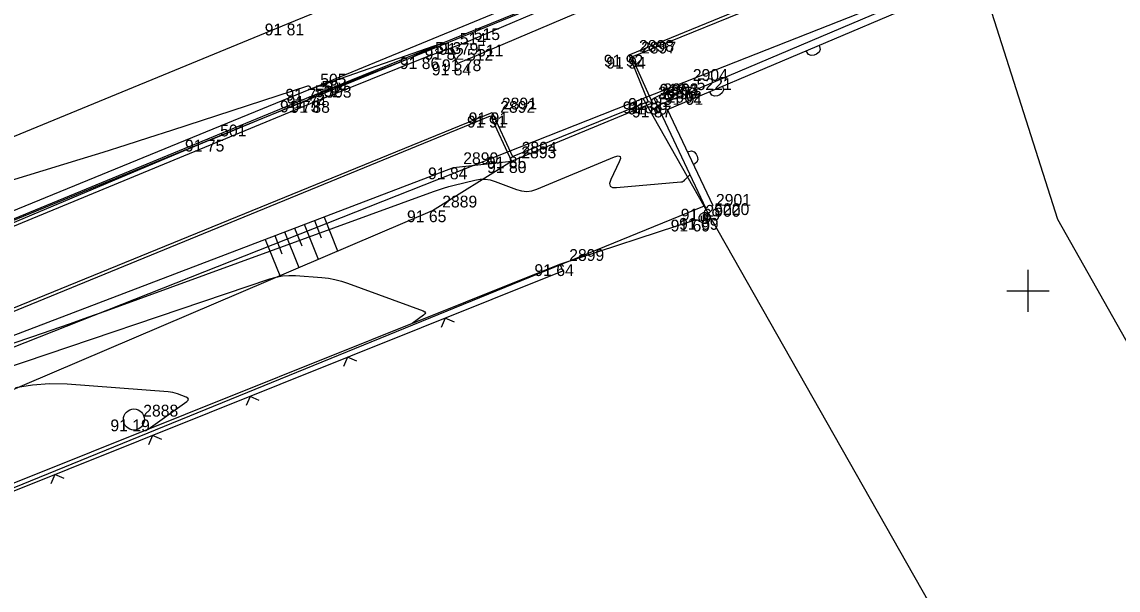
# Model space of a CAD drawing. Extents: x -711081 to -709338, y -1025122 to -1024092.
# Drawn here: x -710123.92 to -710097.86, y -1024682.11 to -1024668.61 of the extents above; entities that cross this region are included whole.
import ezdxf

# ---------------------------------------------------------------- set-up
doc = ezdxf.new("R2010")
doc.units = 0
for name, color, linetype in [('Ex_Minor Contours', 7, 'Continuous'), ('Z_body', 7, 'Continuous'), ('Z_body_cisla', 7, 'Continuous'), ('Z_body_vysky_redukovane', 7, 'Continuous'), ('Z_chodnik', 7, 'Continuous'), ('Z_hektometricka_sit', 7, 'Continuous'), ('Z_hrany_paty', 7, 'Continuous'), ('Z_katastr_hranice', 7, 'Continuous'), ('Z_katastr_vnitrni_kresba', 7, 'Continuous'), ('Z_komunikace', 7, 'Continuous'), ('Z_obruba', 7, 'Continuous'), ('Z_pilire', 7, 'Continuous'), ('Z_ploty', 7, 'Continuous'), ('Z_ploty_znacky', 7, 'Continuous'), ('Z_rozhranni', 7, 'Continuous'), ('Z_sloupy', 7, 'Continuous'), ('Z_technicke_srafy', 7, 'Continuous'), ('Z_vdz12_plna', 7, 'Continuous'), ('Z_vdz25_plna', 7, 'Continuous'), ('Z_vstupy', 7, 'Continuous'), ('Z_zelen_jednotliva', 7, 'Continuous'), ('Z_zlabek', 7, 'Continuous')]:
    doc.layers.add(name, color=color, linetype=linetype)

# ---------------------------------------------------------------- blocks, each defined once
blk = doc.blocks.new('POINT_DISPLAY')
blk.add_line((0, 0), (0, 0))
blk = doc.blocks.new('Z10001')
blk.add_circle((0, 0), 0.25)
blk = doc.blocks.new('Z212')
for p, q in [((-0.17, 0.17), (0, 0)), ((0, 0), (0.17, 0.17))]:
    blk.add_line(p, q)
blk = doc.blocks.new('Z216')
for p, q in [((-0.17, 0), (-0.15, 0.1)), ((-0.15, 0.1), (-0.1, 0.15)), ((-0.1, 0.15), (-0.03, 0.17)), ((-0.03, 0.17), (0.03, 0.17)), ((0.03, 0.17), (0.1, 0.15)), ((0.1, 0.15), (0.15, 0.1)), ((0.15, 0.1), (0.17, 0))]:
    blk.add_line(p, q)
blk = doc.blocks.new('Z601')
for p, q in [((-0.13, 0.03), (-0.1, 0.08)), ((-0.13, -0.03), (-0.13, 0.03)), ((-0.1, 0.08), (-0.08, 0.1)), ((-0.08, 0.1), (-0.03, 0.13)), ((-0.08, 0.05), (-0.08, -0.05)), ((-0.03, 0.13), (0.03, 0.13)), ((-0.03, -0.08), (-0.03, 0.08)), ((-0.03, 0.08), (0.03, 0.08)), ((0.03, 0.13), (0.08, 0.1)), ((0.03, 0.08), (0.03, -0.08)), ((0.08, 0.1), (0.1, 0.08)), ((0.08, -0.05), (0.08, 0.05)), ((0.1, 0.08), (0.13, 0.03)), ((0.13, 0.03), (0.13, -0.03)), ((-0.1, -0.08), (-0.13, -0.03)), ((-0.08, -0.1), (-0.1, -0.08)), ((-0.08, -0.05), (-0.03, -0.08)), ((-0.03, -0.13), (-0.08, -0.1)), ((0.03, -0.13), (-0.03, -0.13)), ((0.03, -0.08), (0.08, -0.05)), ((0.08, -0.1), (0.03, -0.13)), ((0.1, -0.08), (0.08, -0.1)), ((0.13, -0.03), (0.1, -0.08))]:
    blk.add_line(p, q)

msp = doc.modelspace()

# ---------------------------------------------------------------- linework, layer by layer
at = {"layer": 'Ex_Minor Contours'}
for points in [[(-710130.158, -1024674.205), (-710122.539, -1024671.871), (-710121.993, -1024671.703), (-710121.448, -1024671.532), (-710120.904, -1024671.359), (-710120.36, -1024671.184), (-710117.123, -1024670.131), (-710117.113, -1024670.129), (-710117.104, -1024670.131), (-710117.096, -1024670.135), (-710117.089, -1024670.143), (-710117.063, -1024670.181), (-710117.056, -1024670.189), (-710117.048, -1024670.193), (-710117.039, -1024670.195), (-710117.028, -1024670.192), (-710114.124, -1024669.179), (-710114.038, -1024669.151), (-710114.008, -1024669.145), (-710114.034, -1024669.162), (-710114.115, -1024669.201), (-710114.549, -1024669.403), (-710114.658, -1024669.452), (-710114.768, -1024669.5), (-710114.879, -1024669.546), (-710114.99, -1024669.59), (-710116.741, -1024670.272), (-710116.796, -1024670.293), (-710116.85, -1024670.315), (-710116.974, -1024670.363), (-710116.994, -1024670.372), (-710117.012, -1024670.381), (-710117.03, -1024670.392), (-710117.047, -1024670.404), (-710117.113, -1024670.456), (-710117.13, -1024670.468), (-710117.148, -1024670.479), (-710117.167, -1024670.489), (-710117.186, -1024670.497), (-710118.867, -1024671.178), (-710119.153, -1024671.294), (-710119.439, -1024671.412), (-710119.725, -1024671.531), (-710120.01, -1024671.65), (-710129.305, -1024675.566)], [(-710125.57, -1024676.729), (-710123.663, -1024676.085), (-710123.226, -1024675.936), (-710122.79, -1024675.785), (-710122.355, -1024675.631), (-710121.921, -1024675.474), (-710114.136, -1024672.64), (-710114.016, -1024672.598), (-710113.895, -1024672.56), (-710113.773, -1024672.524), (-710113.649, -1024672.492), (-710113.154, -1024672.371), (-710113.031, -1024672.35), (-710112.909, -1024672.348), (-710112.788, -1024672.365), (-710112.668, -1024672.401), (-710112.167, -1024672.592), (-710112.044, -1024672.626), (-710111.921, -1024672.637), (-710111.799, -1024672.623), (-710111.677, -1024672.585), (-710109.832, -1024671.819), (-710109.744, -1024671.793), (-710109.696, -1024671.805), (-710109.688, -1024671.853), (-710109.718, -1024671.939), (-710109.92, -1024672.358), (-710109.949, -1024672.448), (-710109.937, -1024672.51), (-710109.884, -1024672.542), (-710109.789, -1024672.547), (-710108.255, -1024672.412), (-710108.227, -1024672.407), (-710108.201, -1024672.397), (-710108.178, -1024672.383), (-710108.157, -1024672.363), (-710108.037, -1024672.233)], [(-710124.922, -1024677.042), (-710118.031, -1024674.716), (-710117.881, -1024674.673), (-710117.728, -1024674.646), (-710117.574, -1024674.635), (-710117.418, -1024674.639), (-710116.789, -1024674.687), (-710116.633, -1024674.704), (-710116.48, -1024674.732), (-710116.328, -1024674.77), (-710116.179, -1024674.82), (-710114.386, -1024675.48), (-710114.346, -1024675.5), (-710114.33, -1024675.525), (-710114.339, -1024675.552), (-710114.372, -1024675.583), (-710114.644, -1024675.777)], [(-710120.918, -1024678.289), (-710120.001, -1024677.634), (-710119.968, -1024677.603), (-710119.959, -1024677.575), (-710119.975, -1024677.55), (-710120.015, -1024677.529), (-710120.228, -1024677.451), (-710120.281, -1024677.433), (-710120.336, -1024677.419), (-710120.391, -1024677.409), (-710120.447, -1024677.403), (-710122.851, -1024677.22), (-710123.266, -1024677.209), (-710123.676, -1024677.24), (-710124.08, -1024677.311)]]:
    msp.add_lwpolyline(points, dxfattribs=at)
at = {"layer": 'Z_chodnik'}
for p, q in [((-710109.48, -1024669.39), (-710096.46, -1024664.05)), ((-710109.03, -1024670.5), (-710109.48, -1024669.39)), ((-710112.26, -1024671.81), (-710109.03, -1024670.5)), ((-710126.48, -1024676.37), (-710112.74, -1024670.76)), ((-710112.74, -1024670.76), (-710112.26, -1024671.81))]:
    msp.add_line(p, q, dxfattribs=at)
at = {"layer": 'Z_hektometricka_sit'}
for p, q in [((-710100, -1024674.5), (-710100, -1024675.5)), ((-710100.5, -1024675), (-710099.5, -1024675))]:
    msp.add_line(p, q, dxfattribs=at)
at = {"layer": 'Z_hrany_paty'}
for p, q in [((-710114.16, -1024673.09), (-710112.28, -1024671.92)), ((-710113.66, -1024672.07), (-710112.28, -1024671.92)), ((-710126.24, -1024676.87), (-710113.66, -1024672.07)), ((-710127.02, -1024678.58), (-710114.16, -1024673.09))]:
    msp.add_line(p, q, dxfattribs=at)
at = {"layer": 'Z_katastr_hranice'}
for p, q in [((-710119.96, -1024671.62), (-710073.67, -1024652.69)), ((-710101.21, -1024667.3), (-710109.15, -1024670.43)), ((-710109.15, -1024670.43), (-710154.63, -1024688.37)), ((-710107.7, -1024672.99), (-710109.15, -1024670.43)), ((-710138.49, -1024679.21), (-710119.96, -1024671.62)), ((-710107.7, -1024672.99), (-710137.58, -1024685.17)), ((-710090.53, -1024703.19), (-710107.7, -1024672.99))]:
    msp.add_line(p, q, dxfattribs=at)
at = {"layer": 'Z_katastr_vnitrni_kresba'}
for p, q in [((-710101.21, -1024667.3), (-710099.3, -1024673.3)), ((-710099.3, -1024673.3), (-710085.74, -1024697.28))]:
    msp.add_line(p, q, dxfattribs=at)
at = {"layer": 'Z_komunikace'}
for p, q in [((-710117.02, -1024670.37), (-710104.53, -1024665.29)), ((-710129.61, -1024675.55), (-710117.02, -1024670.37))]:
    msp.add_line(p, q, dxfattribs=at)
at = {"layer": 'Z_obruba'}
for p, q in [((-710109.42, -1024669.44), (-710096.43, -1024664.16)), ((-710113.4, -1024669.11), (-710110.26, -1024667.77)), ((-710113.74, -1024669.23), (-710113.4, -1024669.11)), ((-710114.33, -1024669.45), (-710113.74, -1024669.23)), ((-710116.93, -1024670.49), (-710114.33, -1024669.45)), ((-710108.93, -1024670.53), (-710109.42, -1024669.44)), ((-710129.56, -1024675.71), (-710116.93, -1024670.49)), ((-710112.28, -1024671.92), (-710108.93, -1024670.53)), ((-710126.48, -1024676.45), (-710112.78, -1024670.84)), ((-710112.78, -1024670.84), (-710112.28, -1024671.92))]:
    msp.add_line(p, q, dxfattribs=at)
at = {"layer": 'Z_pilire'}
for p, q in [((-710108.9, -1024670.42), (-710108.2, -1024670.08)), ((-710108.2, -1024670.08), (-710108.1, -1024670.3)), ((-710108.81, -1024670.6), (-710108.9, -1024670.42))]:
    msp.add_line(p, q, dxfattribs=at)
at = {"layer": 'Z_ploty'}
for p, q in [((-710108.1, -1024670.3), (-710095.94, -1024665.15)), ((-710108.57, -1024670.69), (-710095.87, -1024665.31)), ((-710108.81, -1024670.6), (-710108.1, -1024670.3)), ((-710107.65, -1024673.05), (-710108.81, -1024670.6)), ((-710107.49, -1024672.98), (-710108.57, -1024670.69)), ((-710126.69, -1024680.6), (-710111.13, -1024674.37)), ((-710126.62, -1024680.76), (-710111.06, -1024674.53)), ((-710111.13, -1024674.37), (-710111.06, -1024674.53))]:
    msp.add_line(p, q, dxfattribs=at)
at = {"layer": 'Z_rozhranni'}
for p, q in [((-710110.17, -1024668.16), (-710113.33, -1024669.5)), ((-710113.74, -1024669.23), (-710113.57, -1024669.6)), ((-710113.33, -1024669.5), (-710113.57, -1024669.6))]:
    msp.add_line(p, q, dxfattribs=at)
at = {"layer": 'Z_technicke_srafy'}
for p, q in [((-710116.74, -1024673.25), (-710116.42, -1024674.05)), ((-710117.44, -1024673.51), (-710117.27, -1024673.93)), ((-710117.21, -1024673.42), (-710116.88, -1024674.25)), ((-710116.97, -1024673.33), (-710116.81, -1024673.74)), ((-710118.14, -1024673.78), (-710117.79, -1024674.64)), ((-710117.91, -1024673.69), (-710117.74, -1024674.12)), ((-710117.68, -1024673.6), (-710117.34, -1024674.45))]:
    msp.add_line(p, q, dxfattribs=at)
at = {"layer": 'Z_vdz12_plna'}
for p, q in [((-710117.05, -1024670.2), (-710104.6, -1024665.07)), ((-710129.75, -1024675.39), (-710117.05, -1024670.2))]:
    msp.add_line(p, q, dxfattribs=at)
at = {"layer": 'Z_vdz25_plna'}
for p, q in [((-710117.59, -1024668.65), (-710105.27, -1024663.55)), ((-710130.3, -1024673.87), (-710117.59, -1024668.65))]:
    msp.add_line(p, q, dxfattribs=at)
at = {"layer": 'Z_vstupy'}
msp.add_line((-710111.13, -1024674.37), (-710107.89, -1024673.31), dxfattribs=at)
at = {"layer": 'Z_zlabek'}
msp.add_line((-710119.44, -1024671.41), (-710117.18, -1024670.48), dxfattribs=at)

# ---------------------------------------------------------------- block references
at = {"layer": 'Z_body'}
for p in [(-710117.59, -1024668.65), (-710113.4, -1024669.11), (-710113.74, -1024669.23), (-710114.33, -1024669.45), (-710113.57, -1024669.6), (-710113.33, -1024669.5), (-710109.48, -1024669.39), (-710109.42, -1024669.44), (-710108.2, -1024670.08), (-710117.05, -1024670.2), (-710117.02, -1024670.37), (-710108.1, -1024670.3), (-710117.18, -1024670.48), (-710116.93, -1024670.49), (-710109.03, -1024670.5), (-710108.93, -1024670.53), (-710108.9, -1024670.42), (-710108.81, -1024670.6), (-710112.78, -1024670.84), (-710112.74, -1024670.76), (-710119.44, -1024671.41), (-710112.28, -1024671.92), (-710112.26, -1024671.81), (-710113.66, -1024672.07), (-710114.16, -1024673.09), (-710107.69, -1024673.27), (-710107.65, -1024673.05), (-710107.89, -1024673.31), (-710111.13, -1024674.37), (-710121.26, -1024678.06)]:
    msp.add_blockref('POINT_DISPLAY', p, dxfattribs=at)
at = {"layer": 'Z_ploty_znacky'}
for name, p, rotation in [('Z216', (-710105.12, -1024669.23), -157), ('Z216', (-710107.42, -1024670.2), -157), ('Z216', (-710108.03, -1024671.85), -64.7), ('Z212', (-710113.86, -1024675.65), -158.20000000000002), ('Z212', (-710116.18, -1024676.58), -158.20000000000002), ('Z212', (-710118.5, -1024677.51), -158.20000000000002), ('Z212', (-710120.82, -1024678.44), -158.20000000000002), ('Z212', (-710123.14, -1024679.37), -158.20000000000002)]:
    msp.add_blockref(name, p, dxfattribs=dict(at, rotation=rotation))
at = {"layer": 'Z_sloupy'}
msp.add_blockref('Z601', (-710107.69, -1024673.27), dxfattribs=at)
at = {"layer": 'Z_zelen_jednotliva'}
msp.add_blockref('Z10001', (-710121.26, -1024678.06), dxfattribs=at)

# ---------------------------------------------------------------- texts
at = {"layer": 'Z_body_cisla'}
for s, p in [('515', (-710113.18, -1024669.04)), ('513', (-710114.1, -1024669.37)), ('514', (-710113.51, -1024669.15)), ('2898', (-710109.25, -1024669.32)), ('2897', (-710109.2, -1024669.36)), ('512', (-710113.34, -1024669.53)), ('511', (-710113.1, -1024669.43)), ('505', (-710116.83, -1024670.12)), ('2904', (-710107.97, -1024670.01)), ('502', (-710116.96, -1024670.4)), ('504', (-710116.8, -1024670.29)), ('503', (-710116.71, -1024670.41)), ('2895', (-710108.8, -1024670.43)), ('2903', (-710108.67, -1024670.35)), ('5221', (-710107.88, -1024670.23)), ('2891', (-710112.51, -1024670.69)), ('2896', (-710108.71, -1024670.45)), ('2902', (-710108.59, -1024670.53)), ('2892', (-710112.55, -1024670.77)), ('501', (-710119.21, -1024671.33)), ('2894', (-710112.04, -1024671.74)), ('2890', (-710113.43, -1024671.99)), ('2893', (-710112.05, -1024671.85)), ('2889', (-710113.93, -1024673.02)), ('2901', (-710107.42, -1024672.98)), ('2900', (-710107.67, -1024673.24)), ('5220', (-710107.46, -1024673.2)), ('2899', (-710110.91, -1024674.29)), ('2888', (-710121.04, -1024677.99))]:
    msp.add_text(s, height=0.28, dxfattribs=at).set_placement(p)
at = {"layer": 'Z_body_vysky_redukovane'}
for s, p in [('91 81', (-710118.15, -1024668.93)), ('91 79', (-710114.007, -1024669.39)), ('91 82', (-710114.347, -1024669.51)), ('91 86', (-710114.937, -1024669.73)), ('91 84', (-710114.177, -1024669.88)), ('91 78', (-710113.937, -1024669.78)), ('91 92', (-710110.087, -1024669.67)), ('91 94', (-710110.027, -1024669.72)), ('91 91', (-710108.76, -1024670.36)), ('91 75', (-710117.657, -1024670.48)), ('91 74', (-710117.627, -1024670.65)), ('91 85', (-710109.507, -1024670.7)), ('91 91', (-710108.66, -1024670.58)), ('91 73', (-710117.787, -1024670.76)), ('91 88', (-710117.537, -1024670.77)), ('91 83', (-710109.637, -1024670.78)), ('91 80', (-710109.513, -1024670.81)), ('91 87', (-710109.417, -1024670.88)), ('91 91', (-710113.34, -1024671.12)), ('91 91', (-710113.3, -1024671.04)), ('91 75', (-710120.047, -1024671.69)), ('91 85', (-710112.867, -1024672.09)), ('91 80', (-710112.863, -1024672.2)), ('91 84', (-710114.267, -1024672.35)), ('91 65', (-710114.767, -1024673.37)), ('91 69', (-710108.297, -1024673.55)), ('91 69', (-710108.257, -1024673.33)), ('91 69', (-710108.497, -1024673.59)), ('91 64', (-710111.737, -1024674.65)), ('91 19', (-710121.82, -1024678.34))]:
    msp.add_text(s, height=0.28, dxfattribs=at).set_placement(p)

doc.saveas('drawing.dxf')
